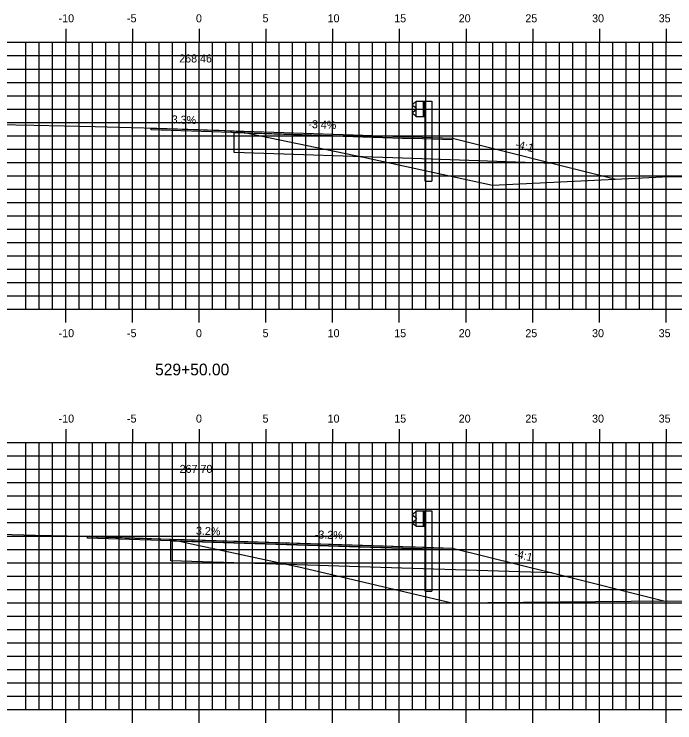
# Model space of a CAD drawing. Extents: x 1170543 to 1177585, y 609599 to 610623.
# Drawn here: x 1176378.3 to 1176427.8, y 610306.8 to 610359.9 of the extents above; entities that cross this region are included whole.
import ezdxf

# ---------------------------------------------------------------- set-up
doc = ezdxf.new("R2010")
doc.units = 0
for name, color, linetype in [('ANNOTATION', 7, 'Continuous'), ('D_Guardrail_Beam_Rt', 7, 'Continuous'), ('D_Roadway_Centerline', 7, 'Continuous'), ('D_Roadway_Centerline_Text', 7, 'Continuous'), ('D_Roadway_Edge_TW', 7, 'Continuous'), ('D_Roadway_SubGrade', 7, 'Continuous'), ('H_V ANNOTATION', 7, 'Continuous'), ('MAJOR', 7, 'Continuous'), ('MINOR', 7, 'Continuous'), ('S_Roadway_Centerline', 7, 'Continuous')]:
    doc.layers.add(name, color=color, linetype=linetype)

msp = doc.modelspace()

# ---------------------------------------------------------------- linework, layer by layer
at = {"layer": 'D_Guardrail_Beam_Rt'}
for p, q in [((1176408.322, 610353.289), (1176408.179, 610353.189)), ((1176408.412, 610353.311), (1176408.338, 610353.296)), ((1176408.412, 610353.394), (1176409.1, 610353.394)), ((1176408.412, 610352.227), (1176408.412, 610353.394)), ((1176408.933, 610353.394), (1176408.933, 610352.227)), ((1176409.037, 610353.394), (1176409.037, 610352.227)), ((1176409.1, 610353.394), (1176409.571, 610353.394)), ((1176409.1, 610353.394), (1176409.1, 610352.227)), ((1176409.571, 610353.394), (1176409.571, 610347.394)), ((1176408.179, 610353.046), (1176408.374, 610352.91)), ((1176408.374, 610352.711), (1176408.179, 610352.575)), ((1176408.408, 610352.846), (1176408.408, 610352.776)), ((1176408.179, 610352.432), (1176408.322, 610352.332)), ((1176408.338, 610352.325), (1176408.412, 610352.311)), ((1176409.1, 610352.227), (1176408.412, 610352.227)), ((1176409.079, 610347.394), (1176409.079, 610352.227)), ((1176409.079, 610347.394), (1176409.571, 610347.394)), ((1176408.322, 610322.571), (1176408.179, 610322.471)), ((1176408.179, 610322.328), (1176408.374, 610322.192)), ((1176408.412, 610322.592), (1176408.338, 610322.577)), ((1176408.412, 610322.675), (1176409.1, 610322.675)), ((1176408.412, 610321.509), (1176408.412, 610322.675)), ((1176408.933, 610322.675), (1176408.933, 610321.509)), ((1176409.037, 610322.675), (1176409.037, 610321.509)), ((1176409.1, 610322.675), (1176409.571, 610322.675)), ((1176409.1, 610322.675), (1176409.1, 610321.509)), ((1176409.571, 610322.675), (1176409.571, 610316.675)), ((1176408.374, 610321.993), (1176408.179, 610321.856)), ((1176408.408, 610322.127), (1176408.408, 610322.057)), ((1176408.179, 610321.713), (1176408.322, 610321.613)), ((1176408.338, 610321.607), (1176408.412, 610321.592)), ((1176409.1, 610321.509), (1176408.412, 610321.509)), ((1176409.079, 610316.675), (1176409.079, 610321.509)), ((1176409.079, 610316.675), (1176409.571, 610316.675))]:
    msp.add_line(p, q, dxfattribs=at)
for centre, major_axis, start_param, end_param in [((1176408.229, 610353.118), (-0.0877, 0), 5.323254, 7.243116), ((1176408.346, 610353.255), (-0.0417, 0), 4.907132, 5.323254), ((1176408.229, 610352.503), (-0.0877, 0), 5.323254, 7.243116), ((1176408.329, 610352.846), (0.0789, 0), 0, 0.959931), ((1176408.329, 610352.776), (0.0789, 0), 5.323254, 6.283185), ((1176408.346, 610352.366), (-0.0417, 0), 0.959931, 1.376053), ((1176408.229, 610322.399), (-0.0877, 0), 5.323254, 7.243116), ((1176408.346, 610322.537), (-0.0417, 0), 4.907132, 5.323254), ((1176408.229, 610321.785), (-0.0877, 0), 5.323254, 7.243116), ((1176408.329, 610322.127), (0.0789, 0), 0, 0.959931), ((1176408.329, 610322.057), (0.0789, 0), 5.323254, 6.283185), ((1176408.346, 610321.647), (-0.0417, 0), 0.959931, 1.376053)]:
    msp.add_ellipse(centre, major_axis=major_axis, ratio=0.995501, start_param=start_param, end_param=end_param, dxfattribs=at)
at = {"layer": 'D_Roadway_Centerline'}
for points in [[(1176388.548, 610351.379), (1176389.305, 610351.354), (1176393.623, 610351.206), (1176394.456, 610351.178), (1176394.765, 610351.167), (1176399.205, 610351.015), (1176408.141, 610350.708), (1176411.13, 610350.606), (1176411.13, 610350.606), (1176411.13, 610350.606), (1176418.661, 610348.723), (1176418.661, 610348.723), (1176423.374, 610347.545)], [(1176383.77, 610320.763), (1176383.893, 610320.759), (1176384.448, 610320.741), (1176387.309, 610320.65), (1176390.014, 610320.565), (1176391.046, 610320.533), (1176395.795, 610320.382), (1176405.956, 610320.059), (1176408.141, 610319.99), (1176408.347, 610319.986), (1176411.126, 610319.895), (1176418.586, 610318.031), (1176418.586, 610318.031), (1176418.586, 610318.031), (1176426.957, 610315.938)]]:
    msp.add_lwpolyline(points, dxfattribs=at)
at = {"layer": 'D_Roadway_Edge_TW'}
for points in [[(1176388.548, 610351.379), (1176394.765, 610351.167), (1176408.141, 610350.708), (1176408.141, 610350.583), (1176388.548, 610351.254), (1176388.548, 610351.379)], [(1176388.548, 610351.379), (1176394.765, 610351.167), (1176408.141, 610350.708), (1176408.141, 610350.583), (1176388.548, 610351.254), (1176388.548, 610351.379)], [(1176383.77, 610320.763), (1176390.014, 610320.565), (1176408.141, 610319.99), (1176408.141, 610319.865), (1176383.77, 610320.638), (1176383.77, 610320.763)], [(1176383.77, 610320.763), (1176390.014, 610320.565), (1176408.141, 610319.99), (1176408.141, 610319.865), (1176383.77, 610320.638), (1176383.77, 610320.763)]]:
    msp.add_lwpolyline(points, dxfattribs=at)
for points in [[(1176388.548, 610351.379), (1176394.765, 610351.167), (1176408.141, 610350.708), (1176411.13, 610350.606), (1176411.13, 610350.481), (1176408.141, 610350.583), (1176388.548, 610351.254)], [(1176383.77, 610320.763), (1176390.014, 610320.565), (1176408.141, 610319.99), (1176411.126, 610319.895), (1176411.126, 610319.77), (1176408.141, 610319.865), (1176383.77, 610320.638)]]:
    msp.add_lwpolyline(points, close=True, dxfattribs=at)
at = {"layer": 'D_Roadway_SubGrade'}
for points in [[(1176408.141, 610350.708), (1176411.13, 610350.606), (1176418.661, 610348.723), (1176408.141, 610349.083), (1176394.765, 610349.542), (1176394.765, 610351.042), (1176408.141, 610350.583)], [(1176408.141, 610319.99), (1176411.126, 610319.895), (1176418.586, 610318.031), (1176408.141, 610318.365), (1176390.014, 610318.94), (1176390.014, 610320.44), (1176408.141, 610319.865)]]:
    msp.add_lwpolyline(points, close=True, dxfattribs=at)
at = {"layer": 'MAJOR'}
for p, q in [((1176382.141, 610358.803), (1176382.141, 610357.801)), ((1176387.141, 610358.803), (1176387.141, 610357.801)), ((1176392.141, 610358.803), (1176392.141, 610357.801)), ((1176397.141, 610358.803), (1176397.141, 610357.801)), ((1176402.141, 610358.803), (1176402.141, 610357.801)), ((1176407.141, 610358.803), (1176407.141, 610357.801)), ((1176412.141, 610358.803), (1176412.141, 610357.801)), ((1176417.141, 610358.803), (1176417.141, 610357.801)), ((1176422.141, 610358.803), (1176422.141, 610357.801)), ((1176427.141, 610358.803), (1176427.141, 610357.801)), ((1176322.141, 610357.801), (1176462.141, 610357.801)), ((1176322.141, 610357.801), (1176462.141, 610357.801)), ((1176382.141, 610337.801), (1176382.141, 610357.801)), ((1176387.141, 610337.801), (1176387.141, 610357.801)), ((1176392.141, 610337.801), (1176392.141, 610357.801)), ((1176397.141, 610337.801), (1176397.141, 610357.801)), ((1176402.141, 610337.801), (1176402.141, 610357.801)), ((1176407.141, 610337.801), (1176407.141, 610357.801)), ((1176412.141, 610337.801), (1176412.141, 610357.801)), ((1176417.141, 610337.801), (1176417.141, 610357.801)), ((1176422.141, 610337.801), (1176422.141, 610357.801)), ((1176427.141, 610337.801), (1176427.141, 610357.801)), ((1176322.141, 610352.801), (1176462.141, 610352.801)), ((1176322.141, 610347.801), (1176462.141, 610347.801)), ((1176322.141, 610342.801), (1176462.141, 610342.801)), ((1176322.141, 610337.801), (1176462.141, 610337.801)), ((1176322.141, 610337.801), (1176462.141, 610337.801)), ((1176382.141, 610336.799), (1176382.141, 610337.801)), ((1176387.141, 610336.799), (1176387.141, 610337.801)), ((1176392.141, 610336.799), (1176392.141, 610337.801)), ((1176397.141, 610336.799), (1176397.141, 610337.801)), ((1176402.141, 610336.799), (1176402.141, 610337.801)), ((1176407.141, 610336.799), (1176407.141, 610337.801)), ((1176412.141, 610336.799), (1176412.141, 610337.801)), ((1176417.141, 610336.799), (1176417.141, 610337.801)), ((1176422.141, 610336.799), (1176422.141, 610337.801)), ((1176427.141, 610336.799), (1176427.141, 610337.801)), ((1176382.141, 610328.803), (1176382.141, 610327.801)), ((1176387.141, 610328.803), (1176387.141, 610327.801)), ((1176392.141, 610328.803), (1176392.141, 610327.801)), ((1176397.141, 610328.803), (1176397.141, 610327.801)), ((1176402.141, 610328.803), (1176402.141, 610327.801)), ((1176407.141, 610328.803), (1176407.141, 610327.801)), ((1176412.141, 610328.803), (1176412.141, 610327.801)), ((1176417.141, 610328.803), (1176417.141, 610327.801)), ((1176422.141, 610328.803), (1176422.141, 610327.801)), ((1176427.141, 610328.803), (1176427.141, 610327.801)), ((1176322.141, 610327.801), (1176462.141, 610327.801)), ((1176322.141, 610327.801), (1176462.141, 610327.801)), ((1176382.141, 610307.801), (1176382.141, 610327.801)), ((1176387.141, 610307.801), (1176387.141, 610327.801)), ((1176392.141, 610307.801), (1176392.141, 610327.801)), ((1176397.141, 610307.801), (1176397.141, 610327.801)), ((1176402.141, 610307.801), (1176402.141, 610327.801)), ((1176407.141, 610307.801), (1176407.141, 610327.801)), ((1176412.141, 610307.801), (1176412.141, 610327.801)), ((1176417.141, 610307.801), (1176417.141, 610327.801)), ((1176422.141, 610307.801), (1176422.141, 610327.801)), ((1176427.141, 610307.801), (1176427.141, 610327.801)), ((1176322.141, 610322.801), (1176462.141, 610322.801)), ((1176322.141, 610317.801), (1176462.141, 610317.801)), ((1176322.141, 610312.801), (1176462.141, 610312.801)), ((1176322.141, 610307.801), (1176462.141, 610307.801)), ((1176322.141, 610307.801), (1176462.141, 610307.801)), ((1176382.141, 610306.799), (1176382.141, 610307.801)), ((1176387.141, 610306.799), (1176387.141, 610307.801)), ((1176392.141, 610306.799), (1176392.141, 610307.801)), ((1176397.141, 610306.799), (1176397.141, 610307.801)), ((1176402.141, 610306.799), (1176402.141, 610307.801)), ((1176407.141, 610306.799), (1176407.141, 610307.801)), ((1176412.141, 610306.799), (1176412.141, 610307.801)), ((1176417.141, 610306.799), (1176417.141, 610307.801)), ((1176422.141, 610306.799), (1176422.141, 610307.801)), ((1176427.141, 610306.799), (1176427.141, 610307.801))]:
    msp.add_line(p, q, dxfattribs=at)
at = {"layer": 'MINOR'}
for p, q in [((1176379.141, 610337.801), (1176379.141, 610357.801)), ((1176380.141, 610337.801), (1176380.141, 610357.801)), ((1176381.141, 610337.801), (1176381.141, 610357.801)), ((1176383.141, 610337.801), (1176383.141, 610357.801)), ((1176384.141, 610337.801), (1176384.141, 610357.801)), ((1176385.141, 610337.801), (1176385.141, 610357.801)), ((1176386.141, 610337.801), (1176386.141, 610357.801)), ((1176388.141, 610337.801), (1176388.141, 610357.801)), ((1176389.141, 610337.801), (1176389.141, 610357.801)), ((1176390.141, 610337.801), (1176390.141, 610357.801)), ((1176391.141, 610337.801), (1176391.141, 610357.801)), ((1176393.141, 610337.801), (1176393.141, 610357.801)), ((1176394.141, 610337.801), (1176394.141, 610357.801)), ((1176395.141, 610337.801), (1176395.141, 610357.801)), ((1176396.141, 610337.801), (1176396.141, 610357.801)), ((1176398.141, 610337.801), (1176398.141, 610357.801)), ((1176399.141, 610337.801), (1176399.141, 610357.801)), ((1176400.141, 610337.801), (1176400.141, 610357.801)), ((1176401.141, 610337.801), (1176401.141, 610357.801)), ((1176403.141, 610337.801), (1176403.141, 610357.801)), ((1176404.141, 610337.801), (1176404.141, 610357.801)), ((1176405.141, 610337.801), (1176405.141, 610357.801)), ((1176406.141, 610337.801), (1176406.141, 610357.801)), ((1176408.141, 610337.801), (1176408.141, 610357.801)), ((1176409.141, 610337.801), (1176409.141, 610357.801)), ((1176410.141, 610337.801), (1176410.141, 610357.801)), ((1176411.141, 610337.801), (1176411.141, 610357.801)), ((1176413.141, 610337.801), (1176413.141, 610357.801)), ((1176414.141, 610337.801), (1176414.141, 610357.801)), ((1176415.141, 610337.801), (1176415.141, 610357.801)), ((1176416.141, 610337.801), (1176416.141, 610357.801)), ((1176418.141, 610337.801), (1176418.141, 610357.801)), ((1176419.141, 610337.801), (1176419.141, 610357.801)), ((1176420.141, 610337.801), (1176420.141, 610357.801)), ((1176421.141, 610337.801), (1176421.141, 610357.801)), ((1176423.141, 610337.801), (1176423.141, 610357.801)), ((1176424.141, 610337.801), (1176424.141, 610357.801)), ((1176425.141, 610337.801), (1176425.141, 610357.801)), ((1176426.141, 610337.801), (1176426.141, 610357.801)), ((1176322.141, 610356.801), (1176462.141, 610356.801)), ((1176322.141, 610355.801), (1176462.141, 610355.801)), ((1176322.141, 610354.801), (1176462.141, 610354.801)), ((1176322.141, 610353.801), (1176462.141, 610353.801)), ((1176322.141, 610351.801), (1176462.141, 610351.801)), ((1176322.141, 610350.801), (1176462.141, 610350.801)), ((1176322.141, 610349.801), (1176462.141, 610349.801)), ((1176322.141, 610348.801), (1176462.141, 610348.801)), ((1176322.141, 610346.801), (1176462.141, 610346.801)), ((1176322.141, 610345.801), (1176462.141, 610345.801)), ((1176322.141, 610344.801), (1176462.141, 610344.801)), ((1176322.141, 610343.801), (1176462.141, 610343.801)), ((1176322.141, 610341.801), (1176462.141, 610341.801)), ((1176322.141, 610340.801), (1176462.141, 610340.801)), ((1176322.141, 610339.801), (1176462.141, 610339.801)), ((1176322.141, 610338.801), (1176462.141, 610338.801)), ((1176379.141, 610307.801), (1176379.141, 610327.801)), ((1176380.141, 610307.801), (1176380.141, 610327.801)), ((1176381.141, 610307.801), (1176381.141, 610327.801)), ((1176383.141, 610307.801), (1176383.141, 610327.801)), ((1176384.141, 610307.801), (1176384.141, 610327.801)), ((1176385.141, 610307.801), (1176385.141, 610327.801)), ((1176386.141, 610307.801), (1176386.141, 610327.801)), ((1176388.141, 610307.801), (1176388.141, 610327.801)), ((1176389.141, 610307.801), (1176389.141, 610327.801)), ((1176390.141, 610307.801), (1176390.141, 610327.801)), ((1176391.141, 610307.801), (1176391.141, 610327.801)), ((1176393.141, 610307.801), (1176393.141, 610327.801)), ((1176394.141, 610307.801), (1176394.141, 610327.801)), ((1176395.141, 610307.801), (1176395.141, 610327.801)), ((1176396.141, 610307.801), (1176396.141, 610327.801)), ((1176398.141, 610307.801), (1176398.141, 610327.801)), ((1176399.141, 610307.801), (1176399.141, 610327.801)), ((1176400.141, 610307.801), (1176400.141, 610327.801)), ((1176401.141, 610307.801), (1176401.141, 610327.801)), ((1176403.141, 610307.801), (1176403.141, 610327.801)), ((1176404.141, 610307.801), (1176404.141, 610327.801)), ((1176405.141, 610307.801), (1176405.141, 610327.801)), ((1176406.141, 610307.801), (1176406.141, 610327.801)), ((1176408.141, 610307.801), (1176408.141, 610327.801)), ((1176409.141, 610307.801), (1176409.141, 610327.801)), ((1176410.141, 610307.801), (1176410.141, 610327.801)), ((1176411.141, 610307.801), (1176411.141, 610327.801)), ((1176413.141, 610307.801), (1176413.141, 610327.801)), ((1176414.141, 610307.801), (1176414.141, 610327.801)), ((1176415.141, 610307.801), (1176415.141, 610327.801)), ((1176416.141, 610307.801), (1176416.141, 610327.801)), ((1176418.141, 610307.801), (1176418.141, 610327.801)), ((1176419.141, 610307.801), (1176419.141, 610327.801)), ((1176420.141, 610307.801), (1176420.141, 610327.801)), ((1176421.141, 610307.801), (1176421.141, 610327.801)), ((1176423.141, 610307.801), (1176423.141, 610327.801)), ((1176424.141, 610307.801), (1176424.141, 610327.801)), ((1176425.141, 610307.801), (1176425.141, 610327.801)), ((1176426.141, 610307.801), (1176426.141, 610327.801)), ((1176322.141, 610326.801), (1176462.141, 610326.801)), ((1176322.141, 610325.801), (1176462.141, 610325.801)), ((1176322.141, 610324.801), (1176462.141, 610324.801)), ((1176322.141, 610323.801), (1176462.141, 610323.801)), ((1176322.141, 610321.801), (1176462.141, 610321.801)), ((1176322.141, 610320.801), (1176462.141, 610320.801)), ((1176322.141, 610319.801), (1176462.141, 610319.801)), ((1176322.141, 610318.801), (1176462.141, 610318.801)), ((1176322.141, 610316.801), (1176462.141, 610316.801)), ((1176322.141, 610315.801), (1176462.141, 610315.801)), ((1176322.141, 610314.801), (1176462.141, 610314.801)), ((1176322.141, 610313.801), (1176462.141, 610313.801)), ((1176322.141, 610311.801), (1176462.141, 610311.801)), ((1176322.141, 610310.801), (1176462.141, 610310.801)), ((1176322.141, 610309.801), (1176462.141, 610309.801)), ((1176322.141, 610308.801), (1176462.141, 610308.801))]:
    msp.add_line(p, q, dxfattribs=at)
at = {"layer": 'S_Roadway_Centerline'}
for points in [[(1176377.01, 610351.652), (1176379.744, 610351.592), (1176382.03, 610351.542), (1176384.354, 610351.487), (1176387.05, 610351.422), (1176388.964, 610351.367), (1176392.07, 610351.275), (1176393.355, 610351.223), (1176394.765, 610351.167), (1176395.075, 610351.114), (1176395.453, 610351.063), (1176396.009, 610350.939), (1176404.467, 610349.183), (1176414.129, 610347.098), (1176426.873, 610347.714), (1176433.869, 610347.785), (1176456.164, 610347.754), (1176462.141, 610347.741)], [(1176377.232, 610320.931), (1176379.877, 610320.865), (1176382.258, 610320.804), (1176384.439, 610320.745), (1176387.284, 610320.671), (1176389.92, 610320.569), (1176389.988, 610320.566), (1176390.014, 610320.565), (1176390.654, 610320.41), (1176390.787, 610320.377), (1176391.555, 610320.222), (1176399.841, 610318.429), (1176411.071, 610315.79), (1176427.216, 610315.94), (1176433.54, 610315.903), (1176440.228, 610315.758), (1176462.141, 610315.758)]]:
    msp.add_lwpolyline(points, dxfattribs=at)

# ---------------------------------------------------------------- texts
at = {"layer": 'ANNOTATION'}
for s, rotation, p in [('3.3%', 358.0472, (1176390.072, 610351.728)), ('-3.4%', 358.0366, (1176400.316, 610351.377)), ('-4:1', 345.9638, (1176415.784, 610349.901)), ('3.2%', 358.1832, (1176391.893, 610320.906)), ('-3.2%', 358.1805, (1176400.797, 610320.624)), ('-4:1', 345.9638, (1176415.709, 610319.219))]:
    msp.add_text(s, height=0.6, rotation=rotation, dxfattribs=at).set_placement(p)
at = {"layer": 'D_Roadway_Centerline_Text'}
for s, p in [('268.46', (1176390.643, 610356.289)), ('267.70', (1176390.675, 610325.53))]:
    msp.add_text(s, height=0.6, dxfattribs=at).set_placement(p)
at = {"layer": 'H_V ANNOTATION'}
for s, height, p in [('-10', 0.6, (1176381.606, 610359.301)), ('-5', 0.6, (1176386.732, 610359.301)), ('0', 0.6, (1176391.9, 610359.301)), ('5', 0.6, (1176396.892, 610359.301)), ('10', 0.6, (1176401.767, 610359.301)), ('15', 0.6, (1176406.759, 610359.301)), ('20', 0.6, (1176411.595, 610359.301)), ('25', 0.6, (1176416.587, 610359.301)), ('30', 0.6, (1176421.59, 610359.301)), ('35', 0.6, (1176426.582, 610359.301)), ('-10', 0.6, (1176381.606, 610335.701)), ('-5', 0.6, (1176386.732, 610335.701)), ('0', 0.6, (1176391.9, 610335.701)), ('5', 0.6, (1176396.892, 610335.701)), ('10', 0.6, (1176401.767, 610335.701)), ('15', 0.6, (1176406.759, 610335.701)), ('20', 0.6, (1176411.595, 610335.701)), ('25', 0.6, (1176416.587, 610335.701)), ('30', 0.6, (1176421.59, 610335.701)), ('35', 0.6, (1176426.582, 610335.701)), ('529+50.00', 0.875, (1176388.833, 610332.844)), ('-10', 0.6, (1176381.606, 610329.301)), ('-5', 0.6, (1176386.732, 610329.301)), ('0', 0.6, (1176391.9, 610329.301)), ('5', 0.6, (1176396.892, 610329.301)), ('10', 0.6, (1176401.767, 610329.301)), ('15', 0.6, (1176406.759, 610329.301)), ('20', 0.6, (1176411.595, 610329.301)), ('25', 0.6, (1176416.587, 610329.301)), ('30', 0.6, (1176421.59, 610329.301)), ('35', 0.6, (1176426.582, 610329.301))]:
    msp.add_text(s, height=height, dxfattribs=at).set_placement(p)

doc.saveas('drawing.dxf')
